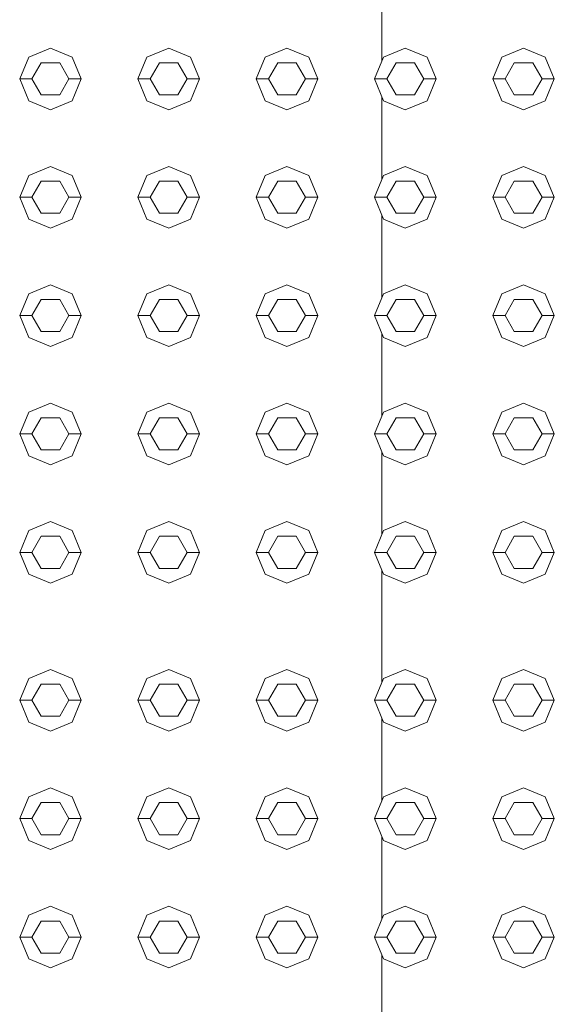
# Model space of a CAD drawing. Header units: millimetres. Extents: x 321 to 585, y -277 to 9.
# Tile 614 of 656: x 393.337 to 393.771, y -134.93 to -134.132. Entities that reach past the tile are written whole.
import ezdxf

# ---------------------------------------------------------------- set-up
doc = ezdxf.new("R2010")
doc.units = ezdxf.units.MM
doc.header["$MEASUREMENT"] = 0
doc.layers.add('IFC-Elemento construtivo genérico-Contorno', color=253, linetype='Continuous', lineweight=5)
doc.layers.add('IFC-Viga-Contorno', color=66, linetype='Continuous', lineweight=5)

msp = doc.modelspace()

# ---------------------------------------------------------------- linework, layer by layer
at = {"layer": 'IFC-Elemento construtivo genérico-Contorno', "lineweight": 5}
for p, q in [((393.34473, -134.16215), (393.36241, -134.15482)), ((393.36241, -134.15482), (393.38009, -134.16215)), ((393.44074, -134.16215), (393.45841, -134.15482)), ((393.45841, -134.15482), (393.47609, -134.16215)), ((393.53674, -134.16215), (393.55441, -134.15482)), ((393.55441, -134.15482), (393.57209, -134.16215)), ((393.63274, -134.16215), (393.65041, -134.15482)), ((393.65041, -134.15482), (393.66809, -134.16215)), ((393.72873, -134.16215), (393.74641, -134.15482)), ((393.74641, -134.15482), (393.76409, -134.16215)), ((393.33741, -134.17982), (393.34473, -134.16215)), ((393.34741, -134.17982), (393.35491, -134.16683)), ((393.35491, -134.16683), (393.36991, -134.16683)), ((393.36991, -134.16683), (393.37741, -134.17982)), ((393.38009, -134.16215), (393.38741, -134.17982)), ((393.43341, -134.17982), (393.44074, -134.16215)), ((393.44341, -134.17982), (393.45091, -134.16683)), ((393.45091, -134.16683), (393.46591, -134.16683)), ((393.46591, -134.16683), (393.47341, -134.17982)), ((393.47609, -134.16215), (393.48341, -134.17982)), ((393.52941, -134.17982), (393.53674, -134.16215)), ((393.53941, -134.17982), (393.54691, -134.16683)), ((393.54691, -134.16683), (393.56191, -134.16683)), ((393.56191, -134.16683), (393.56941, -134.17982)), ((393.57209, -134.16215), (393.57941, -134.17982)), ((393.62541, -134.17982), (393.63274, -134.16215)), ((393.63541, -134.17982), (393.64291, -134.16683)), ((393.64291, -134.16683), (393.65791, -134.16683)), ((393.65791, -134.16683), (393.66541, -134.17982)), ((393.66809, -134.16215), (393.67541, -134.17982)), ((393.72141, -134.17982), (393.72873, -134.16215)), ((393.73141, -134.17982), (393.73891, -134.16683)), ((393.73891, -134.16683), (393.75391, -134.16683)), ((393.75391, -134.16683), (393.76141, -134.17982)), ((393.76409, -134.16215), (393.77141, -134.17982)), ((393.33741, -134.17982), (393.34741, -134.17982)), ((393.33741, -134.17982), (393.34473, -134.19751)), ((393.34741, -134.17982), (393.35491, -134.19282)), ((393.36991, -134.19282), (393.37741, -134.17982)), ((393.37741, -134.17982), (393.38741, -134.17982)), ((393.38009, -134.19751), (393.38741, -134.17982)), ((393.43341, -134.17982), (393.44341, -134.17982)), ((393.43341, -134.17982), (393.44074, -134.19751)), ((393.44341, -134.17982), (393.45091, -134.19282)), ((393.46591, -134.19282), (393.47341, -134.17982)), ((393.47341, -134.17982), (393.48341, -134.17982)), ((393.47609, -134.19751), (393.48341, -134.17982)), ((393.52941, -134.17982), (393.53941, -134.17982)), ((393.52941, -134.17982), (393.53674, -134.19751)), ((393.53941, -134.17982), (393.54691, -134.19282)), ((393.56191, -134.19282), (393.56941, -134.17982)), ((393.56941, -134.17982), (393.57941, -134.17982)), ((393.57209, -134.19751), (393.57941, -134.17982)), ((393.62541, -134.17982), (393.63541, -134.17982)), ((393.62541, -134.17982), (393.63274, -134.19751)), ((393.63541, -134.17982), (393.64291, -134.19282)), ((393.65791, -134.19282), (393.66541, -134.17982)), ((393.66541, -134.17982), (393.67541, -134.17982)), ((393.66809, -134.19751), (393.67541, -134.17982)), ((393.72141, -134.17982), (393.73141, -134.17982)), ((393.72141, -134.17982), (393.72873, -134.19751)), ((393.73141, -134.17982), (393.73891, -134.19282)), ((393.75391, -134.19282), (393.76141, -134.17982)), ((393.76141, -134.17982), (393.77141, -134.17982)), ((393.76409, -134.19751), (393.77141, -134.17982)), ((393.34473, -134.19751), (393.36241, -134.20482)), ((393.35491, -134.19282), (393.36991, -134.19282)), ((393.36241, -134.20482), (393.38009, -134.19751)), ((393.44074, -134.19751), (393.45841, -134.20482)), ((393.45091, -134.19282), (393.46591, -134.19282)), ((393.45841, -134.20482), (393.47609, -134.19751)), ((393.53674, -134.19751), (393.55441, -134.20482)), ((393.54691, -134.19282), (393.56191, -134.19282)), ((393.55441, -134.20482), (393.57209, -134.19751)), ((393.63274, -134.19751), (393.65041, -134.20482)), ((393.64291, -134.19282), (393.65791, -134.19282)), ((393.65041, -134.20482), (393.66809, -134.19751)), ((393.72873, -134.19751), (393.74641, -134.20482)), ((393.73891, -134.19282), (393.75391, -134.19282)), ((393.74641, -134.20482), (393.76409, -134.19751)), ((393.34473, -134.25815), (393.36241, -134.25083)), ((393.36241, -134.25083), (393.38009, -134.25815)), ((393.44074, -134.25815), (393.45841, -134.25083)), ((393.45841, -134.25083), (393.47609, -134.25815)), ((393.53674, -134.25815), (393.55441, -134.25083)), ((393.55441, -134.25083), (393.57209, -134.25815)), ((393.63274, -134.25815), (393.65041, -134.25083)), ((393.65041, -134.25083), (393.66809, -134.25815)), ((393.72873, -134.25815), (393.74641, -134.25083)), ((393.74641, -134.25083), (393.76409, -134.25815)), ((393.33741, -134.27583), (393.34473, -134.25815)), ((393.34741, -134.27583), (393.35491, -134.26284)), ((393.35491, -134.26284), (393.36991, -134.26284)), ((393.36991, -134.26284), (393.37741, -134.27583)), ((393.38009, -134.25815), (393.38741, -134.27583)), ((393.43341, -134.27583), (393.44074, -134.25815)), ((393.44341, -134.27583), (393.45091, -134.26284)), ((393.45091, -134.26284), (393.46591, -134.26284)), ((393.46591, -134.26284), (393.47341, -134.27583)), ((393.47609, -134.25815), (393.48341, -134.27583)), ((393.52941, -134.27583), (393.53674, -134.25815)), ((393.53941, -134.27583), (393.54691, -134.26284)), ((393.54691, -134.26284), (393.56191, -134.26284)), ((393.56191, -134.26284), (393.56941, -134.27583)), ((393.57209, -134.25815), (393.57941, -134.27583)), ((393.62541, -134.27583), (393.63274, -134.25815)), ((393.63541, -134.27583), (393.64291, -134.26284)), ((393.64291, -134.26284), (393.65791, -134.26284)), ((393.65791, -134.26284), (393.66541, -134.27583)), ((393.66809, -134.25815), (393.67541, -134.27583)), ((393.72141, -134.27583), (393.72873, -134.25815)), ((393.73141, -134.27583), (393.73891, -134.26284)), ((393.73891, -134.26284), (393.75391, -134.26284)), ((393.75391, -134.26284), (393.76141, -134.27583)), ((393.76409, -134.25815), (393.77141, -134.27583)), ((393.33741, -134.27583), (393.34741, -134.27583)), ((393.33741, -134.27583), (393.34473, -134.2935)), ((393.34741, -134.27583), (393.35491, -134.28882)), ((393.36991, -134.28882), (393.37741, -134.27583)), ((393.37741, -134.27583), (393.38741, -134.27583)), ((393.38009, -134.2935), (393.38741, -134.27583)), ((393.43341, -134.27583), (393.44341, -134.27583)), ((393.43341, -134.27583), (393.44074, -134.2935)), ((393.44341, -134.27583), (393.45091, -134.28882)), ((393.46591, -134.28882), (393.47341, -134.27583)), ((393.47341, -134.27583), (393.48341, -134.27583)), ((393.47609, -134.2935), (393.48341, -134.27583)), ((393.52941, -134.27583), (393.53941, -134.27583)), ((393.52941, -134.27583), (393.53674, -134.2935)), ((393.53941, -134.27583), (393.54691, -134.28882)), ((393.56191, -134.28882), (393.56941, -134.27583)), ((393.56941, -134.27583), (393.57941, -134.27583)), ((393.57209, -134.2935), (393.57941, -134.27583)), ((393.62541, -134.27583), (393.63541, -134.27583)), ((393.62541, -134.27583), (393.63274, -134.2935)), ((393.63541, -134.27583), (393.64291, -134.28882)), ((393.65791, -134.28882), (393.66541, -134.27583)), ((393.66541, -134.27583), (393.67541, -134.27583)), ((393.66809, -134.2935), (393.67541, -134.27583)), ((393.72141, -134.27583), (393.73141, -134.27583)), ((393.72141, -134.27583), (393.72873, -134.2935)), ((393.73141, -134.27583), (393.73891, -134.28882)), ((393.75391, -134.28882), (393.76141, -134.27583)), ((393.76141, -134.27583), (393.77141, -134.27583)), ((393.76409, -134.2935), (393.77141, -134.27583)), ((393.34473, -134.2935), (393.36241, -134.30083)), ((393.35491, -134.28882), (393.36991, -134.28882)), ((393.36241, -134.30083), (393.38009, -134.2935)), ((393.44074, -134.2935), (393.45841, -134.30083)), ((393.45091, -134.28882), (393.46591, -134.28882)), ((393.45841, -134.30083), (393.47609, -134.2935)), ((393.53674, -134.2935), (393.55441, -134.30083)), ((393.54691, -134.28882), (393.56191, -134.28882)), ((393.55441, -134.30083), (393.57209, -134.2935)), ((393.63274, -134.2935), (393.65041, -134.30083)), ((393.64291, -134.28882), (393.65791, -134.28882)), ((393.65041, -134.30083), (393.66809, -134.2935)), ((393.72873, -134.2935), (393.74641, -134.30083)), ((393.73891, -134.28882), (393.75391, -134.28882)), ((393.74641, -134.30083), (393.76409, -134.2935)), ((393.34473, -134.35415), (393.36241, -134.34682)), ((393.36241, -134.34682), (393.38009, -134.35415)), ((393.44074, -134.35415), (393.45841, -134.34682)), ((393.45841, -134.34682), (393.47609, -134.35415)), ((393.53674, -134.35415), (393.55441, -134.34682)), ((393.55441, -134.34682), (393.57209, -134.35415)), ((393.63274, -134.35415), (393.65041, -134.34682)), ((393.65041, -134.34682), (393.66809, -134.35415)), ((393.72873, -134.35415), (393.74641, -134.34682)), ((393.74641, -134.34682), (393.76409, -134.35415)), ((393.33741, -134.37182), (393.34473, -134.35415)), ((393.34741, -134.37182), (393.35491, -134.35883)), ((393.35491, -134.35883), (393.36991, -134.35883)), ((393.36991, -134.35883), (393.37741, -134.37182)), ((393.38009, -134.35415), (393.38741, -134.37182)), ((393.43341, -134.37182), (393.44074, -134.35415)), ((393.44341, -134.37182), (393.45091, -134.35883)), ((393.45091, -134.35883), (393.46591, -134.35883)), ((393.46591, -134.35883), (393.47341, -134.37182)), ((393.47609, -134.35415), (393.48341, -134.37182)), ((393.52941, -134.37182), (393.53674, -134.35415)), ((393.53941, -134.37182), (393.54691, -134.35883)), ((393.54691, -134.35883), (393.56191, -134.35883)), ((393.56191, -134.35883), (393.56941, -134.37182)), ((393.57209, -134.35415), (393.57941, -134.37182)), ((393.62541, -134.37182), (393.63274, -134.35415)), ((393.63541, -134.37182), (393.64291, -134.35883)), ((393.64291, -134.35883), (393.65791, -134.35883)), ((393.65791, -134.35883), (393.66541, -134.37182)), ((393.66809, -134.35415), (393.67541, -134.37182)), ((393.72141, -134.37182), (393.72873, -134.35415)), ((393.73141, -134.37182), (393.73891, -134.35883)), ((393.73891, -134.35883), (393.75391, -134.35883)), ((393.75391, -134.35883), (393.76141, -134.37182)), ((393.76409, -134.35415), (393.77141, -134.37182)), ((393.33741, -134.37182), (393.34741, -134.37182)), ((393.33741, -134.37182), (393.34473, -134.3895)), ((393.34741, -134.37182), (393.35491, -134.38481)), ((393.36991, -134.38481), (393.37741, -134.37182)), ((393.37741, -134.37182), (393.38741, -134.37182)), ((393.38009, -134.3895), (393.38741, -134.37182)), ((393.43341, -134.37182), (393.44341, -134.37182)), ((393.43341, -134.37182), (393.44074, -134.3895)), ((393.44341, -134.37182), (393.45091, -134.38481)), ((393.46591, -134.38481), (393.47341, -134.37182)), ((393.47341, -134.37182), (393.48341, -134.37182)), ((393.47609, -134.3895), (393.48341, -134.37182)), ((393.52941, -134.37182), (393.53941, -134.37182)), ((393.52941, -134.37182), (393.53674, -134.3895)), ((393.53941, -134.37182), (393.54691, -134.38481)), ((393.56191, -134.38481), (393.56941, -134.37182)), ((393.56941, -134.37182), (393.57941, -134.37182)), ((393.57209, -134.3895), (393.57941, -134.37182)), ((393.62541, -134.37182), (393.63541, -134.37182)), ((393.62541, -134.37182), (393.63274, -134.3895)), ((393.63541, -134.37182), (393.64291, -134.38481)), ((393.65791, -134.38481), (393.66541, -134.37182)), ((393.66541, -134.37182), (393.67541, -134.37182)), ((393.66809, -134.3895), (393.67541, -134.37182)), ((393.72141, -134.37182), (393.73141, -134.37182)), ((393.72141, -134.37182), (393.72873, -134.3895)), ((393.73141, -134.37182), (393.73891, -134.38481)), ((393.75391, -134.38481), (393.76141, -134.37182)), ((393.76141, -134.37182), (393.77141, -134.37182)), ((393.76409, -134.3895), (393.77141, -134.37182)), ((393.34473, -134.3895), (393.36241, -134.39682)), ((393.35491, -134.38481), (393.36991, -134.38481)), ((393.36241, -134.39682), (393.38009, -134.3895)), ((393.44074, -134.3895), (393.45841, -134.39682)), ((393.45091, -134.38481), (393.46591, -134.38481)), ((393.45841, -134.39682), (393.47609, -134.3895)), ((393.53674, -134.3895), (393.55441, -134.39682)), ((393.54691, -134.38481), (393.56191, -134.38481)), ((393.55441, -134.39682), (393.57209, -134.3895)), ((393.63274, -134.3895), (393.65041, -134.39682)), ((393.64291, -134.38481), (393.65791, -134.38481)), ((393.65041, -134.39682), (393.66809, -134.3895)), ((393.72873, -134.3895), (393.74641, -134.39682)), ((393.73891, -134.38481), (393.75391, -134.38481)), ((393.74641, -134.39682), (393.76409, -134.3895)), ((393.34473, -134.45014), (393.36241, -134.44283)), ((393.36241, -134.44283), (393.38009, -134.45014)), ((393.44074, -134.45014), (393.45841, -134.44283)), ((393.45841, -134.44283), (393.47609, -134.45014)), ((393.53674, -134.45014), (393.55441, -134.44283)), ((393.55441, -134.44283), (393.57209, -134.45014)), ((393.63274, -134.45014), (393.65041, -134.44283)), ((393.65041, -134.44283), (393.66809, -134.45014)), ((393.72873, -134.45014), (393.74641, -134.44283)), ((393.74641, -134.44283), (393.76409, -134.45014)), ((393.33741, -134.46783), (393.34473, -134.45014)), ((393.34741, -134.46783), (393.35491, -134.45483)), ((393.35491, -134.45483), (393.36991, -134.45483)), ((393.36991, -134.45483), (393.37741, -134.46783)), ((393.38009, -134.45014), (393.38741, -134.46783)), ((393.43341, -134.46783), (393.44074, -134.45014)), ((393.44341, -134.46783), (393.45091, -134.45483)), ((393.45091, -134.45483), (393.46591, -134.45483)), ((393.46591, -134.45483), (393.47341, -134.46783)), ((393.47609, -134.45014), (393.48341, -134.46783)), ((393.52941, -134.46783), (393.53674, -134.45014)), ((393.53941, -134.46783), (393.54691, -134.45483)), ((393.54691, -134.45483), (393.56191, -134.45483)), ((393.56191, -134.45483), (393.56941, -134.46783)), ((393.57209, -134.45014), (393.57941, -134.46783)), ((393.62541, -134.46783), (393.63274, -134.45014)), ((393.63541, -134.46783), (393.64291, -134.45483)), ((393.64291, -134.45483), (393.65791, -134.45483)), ((393.65791, -134.45483), (393.66541, -134.46783)), ((393.66809, -134.45014), (393.67541, -134.46783)), ((393.72141, -134.46783), (393.72873, -134.45014)), ((393.73141, -134.46783), (393.73891, -134.45483)), ((393.73891, -134.45483), (393.75391, -134.45483)), ((393.75391, -134.45483), (393.76141, -134.46783)), ((393.76409, -134.45014), (393.77141, -134.46783)), ((393.33741, -134.46783), (393.34741, -134.46783)), ((393.33741, -134.46783), (393.34473, -134.4855)), ((393.34741, -134.46783), (393.35491, -134.48082)), ((393.36991, -134.48082), (393.37741, -134.46783)), ((393.37741, -134.46783), (393.38741, -134.46783)), ((393.38009, -134.4855), (393.38741, -134.46783)), ((393.43341, -134.46783), (393.44341, -134.46783)), ((393.43341, -134.46783), (393.44074, -134.4855)), ((393.44341, -134.46783), (393.45091, -134.48082)), ((393.46591, -134.48082), (393.47341, -134.46783)), ((393.47341, -134.46783), (393.48341, -134.46783)), ((393.47609, -134.4855), (393.48341, -134.46783)), ((393.52941, -134.46783), (393.53941, -134.46783)), ((393.52941, -134.46783), (393.53674, -134.4855)), ((393.53941, -134.46783), (393.54691, -134.48082)), ((393.56191, -134.48082), (393.56941, -134.46783)), ((393.56941, -134.46783), (393.57941, -134.46783)), ((393.57209, -134.4855), (393.57941, -134.46783)), ((393.62541, -134.46783), (393.63541, -134.46783)), ((393.62541, -134.46783), (393.63274, -134.4855)), ((393.63541, -134.46783), (393.64291, -134.48082)), ((393.65791, -134.48082), (393.66541, -134.46783)), ((393.66541, -134.46783), (393.67541, -134.46783)), ((393.66809, -134.4855), (393.67541, -134.46783)), ((393.72141, -134.46783), (393.73141, -134.46783)), ((393.72141, -134.46783), (393.72873, -134.4855)), ((393.73141, -134.46783), (393.73891, -134.48082)), ((393.75391, -134.48082), (393.76141, -134.46783)), ((393.76141, -134.46783), (393.77141, -134.46783)), ((393.76409, -134.4855), (393.77141, -134.46783)), ((393.34473, -134.4855), (393.36241, -134.49283)), ((393.35491, -134.48082), (393.36991, -134.48082)), ((393.36241, -134.49283), (393.38009, -134.4855)), ((393.44074, -134.4855), (393.45841, -134.49283)), ((393.45091, -134.48082), (393.46591, -134.48082)), ((393.45841, -134.49283), (393.47609, -134.4855)), ((393.53674, -134.4855), (393.55441, -134.49283)), ((393.54691, -134.48082), (393.56191, -134.48082)), ((393.55441, -134.49283), (393.57209, -134.4855)), ((393.63274, -134.4855), (393.65041, -134.49283)), ((393.64291, -134.48082), (393.65791, -134.48082)), ((393.65041, -134.49283), (393.66809, -134.4855)), ((393.72873, -134.4855), (393.74641, -134.49283)), ((393.73891, -134.48082), (393.75391, -134.48082)), ((393.74641, -134.49283), (393.76409, -134.4855)), ((393.34473, -134.54615), (393.36241, -134.53882)), ((393.36241, -134.53882), (393.38009, -134.54615)), ((393.44074, -134.54615), (393.45841, -134.53882)), ((393.45841, -134.53882), (393.47609, -134.54615)), ((393.53674, -134.54615), (393.55441, -134.53882)), ((393.55441, -134.53882), (393.57209, -134.54615)), ((393.63274, -134.54615), (393.65041, -134.53882)), ((393.65041, -134.53882), (393.66809, -134.54615)), ((393.72873, -134.54615), (393.74641, -134.53882)), ((393.74641, -134.53882), (393.76409, -134.54615)), ((393.33741, -134.56382), (393.34473, -134.54615)), ((393.34741, -134.56382), (393.35491, -134.55084)), ((393.35491, -134.55084), (393.36991, -134.55084)), ((393.36991, -134.55084), (393.37741, -134.56382)), ((393.38009, -134.54615), (393.38741, -134.56382)), ((393.43341, -134.56382), (393.44074, -134.54615)), ((393.44341, -134.56382), (393.45091, -134.55084)), ((393.45091, -134.55084), (393.46591, -134.55084)), ((393.46591, -134.55084), (393.47341, -134.56382)), ((393.47609, -134.54615), (393.48341, -134.56382)), ((393.52941, -134.56382), (393.53674, -134.54615)), ((393.53941, -134.56382), (393.54691, -134.55084)), ((393.54691, -134.55084), (393.56191, -134.55084)), ((393.56191, -134.55084), (393.56941, -134.56382)), ((393.57209, -134.54615), (393.57941, -134.56382)), ((393.62541, -134.56382), (393.63274, -134.54615)), ((393.63541, -134.56382), (393.64291, -134.55084)), ((393.64291, -134.55084), (393.65791, -134.55084)), ((393.65791, -134.55084), (393.66541, -134.56382)), ((393.66809, -134.54615), (393.67541, -134.56382)), ((393.72141, -134.56382), (393.72873, -134.54615)), ((393.73141, -134.56382), (393.73891, -134.55084)), ((393.73891, -134.55084), (393.75391, -134.55084)), ((393.75391, -134.55084), (393.76141, -134.56382)), ((393.76409, -134.54615), (393.77141, -134.56382)), ((393.33741, -134.56382), (393.34741, -134.56382)), ((393.33741, -134.56382), (393.34473, -134.5815)), ((393.34741, -134.56382), (393.35491, -134.57681)), ((393.36991, -134.57681), (393.37741, -134.56382)), ((393.37741, -134.56382), (393.38741, -134.56382)), ((393.38009, -134.5815), (393.38741, -134.56382)), ((393.43341, -134.56382), (393.44341, -134.56382)), ((393.43341, -134.56382), (393.44074, -134.5815)), ((393.44341, -134.56382), (393.45091, -134.57681)), ((393.46591, -134.57681), (393.47341, -134.56382)), ((393.47341, -134.56382), (393.48341, -134.56382)), ((393.47609, -134.5815), (393.48341, -134.56382)), ((393.52941, -134.56382), (393.53941, -134.56382)), ((393.52941, -134.56382), (393.53674, -134.5815)), ((393.53941, -134.56382), (393.54691, -134.57681)), ((393.56191, -134.57681), (393.56941, -134.56382)), ((393.56941, -134.56382), (393.57941, -134.56382)), ((393.57209, -134.5815), (393.57941, -134.56382)), ((393.62541, -134.56382), (393.63541, -134.56382)), ((393.62541, -134.56382), (393.63274, -134.5815)), ((393.63541, -134.56382), (393.64291, -134.57681)), ((393.65791, -134.57681), (393.66541, -134.56382)), ((393.66541, -134.56382), (393.67541, -134.56382)), ((393.66809, -134.5815), (393.67541, -134.56382)), ((393.72141, -134.56382), (393.73141, -134.56382)), ((393.72141, -134.56382), (393.72873, -134.5815)), ((393.73141, -134.56382), (393.73891, -134.57681)), ((393.75391, -134.57681), (393.76141, -134.56382)), ((393.76141, -134.56382), (393.77141, -134.56382)), ((393.76409, -134.5815), (393.77141, -134.56382)), ((393.34473, -134.5815), (393.36241, -134.58882)), ((393.35491, -134.57681), (393.36991, -134.57681)), ((393.36241, -134.58882), (393.38009, -134.5815)), ((393.44074, -134.5815), (393.45841, -134.58882)), ((393.45091, -134.57681), (393.46591, -134.57681)), ((393.45841, -134.58882), (393.47609, -134.5815)), ((393.53674, -134.5815), (393.55441, -134.58882)), ((393.54691, -134.57681), (393.56191, -134.57681)), ((393.55441, -134.58882), (393.57209, -134.5815)), ((393.63274, -134.5815), (393.65041, -134.58882)), ((393.64291, -134.57681), (393.65791, -134.57681)), ((393.65041, -134.58882), (393.66809, -134.5815)), ((393.72873, -134.5815), (393.74641, -134.58882)), ((393.73891, -134.57681), (393.75391, -134.57681)), ((393.74641, -134.58882), (393.76409, -134.5815)), ((393.34473, -134.66615), (393.36241, -134.65882)), ((393.36241, -134.65882), (393.38009, -134.66615)), ((393.44074, -134.66615), (393.45841, -134.65882)), ((393.45841, -134.65882), (393.47609, -134.66615)), ((393.53674, -134.66615), (393.55441, -134.65882)), ((393.55441, -134.65882), (393.57209, -134.66615)), ((393.63274, -134.66615), (393.65041, -134.65882)), ((393.65041, -134.65882), (393.66809, -134.66615)), ((393.72873, -134.66615), (393.74641, -134.65882)), ((393.74641, -134.65882), (393.76409, -134.66615)), ((393.33741, -134.68382), (393.34473, -134.66615)), ((393.38009, -134.66615), (393.38741, -134.68382)), ((393.43341, -134.68382), (393.44074, -134.66615)), ((393.47609, -134.66615), (393.48341, -134.68382)), ((393.52941, -134.68382), (393.53674, -134.66615)), ((393.57209, -134.66615), (393.57941, -134.68382)), ((393.62541, -134.68382), (393.63274, -134.66615)), ((393.66809, -134.66615), (393.67541, -134.68382)), ((393.72141, -134.68382), (393.72873, -134.66615)), ((393.76409, -134.66615), (393.77141, -134.68382)), ((393.34741, -134.68382), (393.35491, -134.67084)), ((393.35491, -134.67084), (393.36991, -134.67084)), ((393.36991, -134.67084), (393.37741, -134.68382)), ((393.44341, -134.68382), (393.45091, -134.67084)), ((393.45091, -134.67084), (393.46591, -134.67084)), ((393.46591, -134.67084), (393.47341, -134.68382)), ((393.53941, -134.68382), (393.54691, -134.67084)), ((393.54691, -134.67084), (393.56191, -134.67084)), ((393.56191, -134.67084), (393.56941, -134.68382)), ((393.63541, -134.68382), (393.64291, -134.67084)), ((393.64291, -134.67084), (393.65791, -134.67084)), ((393.65791, -134.67084), (393.66541, -134.68382)), ((393.73141, -134.68382), (393.73891, -134.67084)), ((393.73891, -134.67084), (393.75391, -134.67084)), ((393.75391, -134.67084), (393.76141, -134.68382)), ((393.33741, -134.68382), (393.34741, -134.68382)), ((393.33741, -134.68382), (393.34473, -134.7015)), ((393.34741, -134.68382), (393.35491, -134.69681)), ((393.36991, -134.69681), (393.37741, -134.68382)), ((393.37741, -134.68382), (393.38741, -134.68382)), ((393.38009, -134.7015), (393.38741, -134.68382)), ((393.43341, -134.68382), (393.44341, -134.68382)), ((393.43341, -134.68382), (393.44074, -134.7015)), ((393.44341, -134.68382), (393.45091, -134.69681)), ((393.46591, -134.69681), (393.47341, -134.68382)), ((393.47341, -134.68382), (393.48341, -134.68382)), ((393.47609, -134.7015), (393.48341, -134.68382)), ((393.52941, -134.68382), (393.53941, -134.68382)), ((393.52941, -134.68382), (393.53674, -134.7015)), ((393.53941, -134.68382), (393.54691, -134.69681)), ((393.56191, -134.69681), (393.56941, -134.68382)), ((393.56941, -134.68382), (393.57941, -134.68382)), ((393.57209, -134.7015), (393.57941, -134.68382)), ((393.62541, -134.68382), (393.63541, -134.68382)), ((393.62541, -134.68382), (393.63274, -134.7015)), ((393.63541, -134.68382), (393.64291, -134.69681)), ((393.65791, -134.69681), (393.66541, -134.68382)), ((393.66541, -134.68382), (393.67541, -134.68382)), ((393.66809, -134.7015), (393.67541, -134.68382)), ((393.72141, -134.68382), (393.73141, -134.68382)), ((393.72141, -134.68382), (393.72873, -134.7015)), ((393.73141, -134.68382), (393.73891, -134.69681)), ((393.75391, -134.69681), (393.76141, -134.68382)), ((393.76141, -134.68382), (393.77141, -134.68382)), ((393.76409, -134.7015), (393.77141, -134.68382)), ((393.34473, -134.7015), (393.36241, -134.70882)), ((393.35491, -134.69681), (393.36991, -134.69681)), ((393.36241, -134.70882), (393.38009, -134.7015)), ((393.44074, -134.7015), (393.45841, -134.70882)), ((393.45091, -134.69681), (393.46591, -134.69681)), ((393.45841, -134.70882), (393.47609, -134.7015)), ((393.53674, -134.7015), (393.55441, -134.70882)), ((393.54691, -134.69681), (393.56191, -134.69681)), ((393.55441, -134.70882), (393.57209, -134.7015)), ((393.63274, -134.7015), (393.65041, -134.70882)), ((393.64291, -134.69681), (393.65791, -134.69681)), ((393.65041, -134.70882), (393.66809, -134.7015)), ((393.72873, -134.7015), (393.74641, -134.70882)), ((393.73891, -134.69681), (393.75391, -134.69681)), ((393.74641, -134.70882), (393.76409, -134.7015)), ((393.34473, -134.76215), (393.36241, -134.75482)), ((393.36241, -134.75482), (393.38009, -134.76215)), ((393.44074, -134.76215), (393.45841, -134.75482)), ((393.45841, -134.75482), (393.47609, -134.76215)), ((393.53674, -134.76215), (393.55441, -134.75482)), ((393.55441, -134.75482), (393.57209, -134.76215)), ((393.63274, -134.76215), (393.65041, -134.75482)), ((393.65041, -134.75482), (393.66809, -134.76215)), ((393.72873, -134.76215), (393.74641, -134.75482)), ((393.74641, -134.75482), (393.76409, -134.76215)), ((393.33741, -134.77982), (393.34473, -134.76215)), ((393.38009, -134.76215), (393.38741, -134.77982)), ((393.43341, -134.77982), (393.44074, -134.76215)), ((393.47609, -134.76215), (393.48341, -134.77982)), ((393.52941, -134.77982), (393.53674, -134.76215)), ((393.57209, -134.76215), (393.57941, -134.77982)), ((393.62541, -134.77982), (393.63274, -134.76215)), ((393.66809, -134.76215), (393.67541, -134.77982)), ((393.72141, -134.77982), (393.72873, -134.76215)), ((393.76409, -134.76215), (393.77141, -134.77982)), ((393.34741, -134.77982), (393.35491, -134.76683)), ((393.35491, -134.76683), (393.36991, -134.76683)), ((393.36991, -134.76683), (393.37741, -134.77982)), ((393.44341, -134.77982), (393.45091, -134.76683)), ((393.45091, -134.76683), (393.46591, -134.76683)), ((393.46591, -134.76683), (393.47341, -134.77982)), ((393.53941, -134.77982), (393.54691, -134.76683)), ((393.54691, -134.76683), (393.56191, -134.76683)), ((393.56191, -134.76683), (393.56941, -134.77982)), ((393.63541, -134.77982), (393.64291, -134.76683)), ((393.64291, -134.76683), (393.65791, -134.76683)), ((393.65791, -134.76683), (393.66541, -134.77982)), ((393.73141, -134.77982), (393.73891, -134.76683)), ((393.73891, -134.76683), (393.75391, -134.76683)), ((393.75391, -134.76683), (393.76141, -134.77982)), ((393.33741, -134.77982), (393.34741, -134.77982)), ((393.33741, -134.77982), (393.34473, -134.79751)), ((393.34741, -134.77982), (393.35491, -134.79282)), ((393.36991, -134.79282), (393.37741, -134.77982)), ((393.37741, -134.77982), (393.38741, -134.77982)), ((393.38009, -134.79751), (393.38741, -134.77982)), ((393.43341, -134.77982), (393.44341, -134.77982)), ((393.43341, -134.77982), (393.44074, -134.79751)), ((393.44341, -134.77982), (393.45091, -134.79282)), ((393.46591, -134.79282), (393.47341, -134.77982)), ((393.47341, -134.77982), (393.48341, -134.77982)), ((393.47609, -134.79751), (393.48341, -134.77982)), ((393.52941, -134.77982), (393.53941, -134.77982)), ((393.52941, -134.77982), (393.53674, -134.79751)), ((393.53941, -134.77982), (393.54691, -134.79282)), ((393.56191, -134.79282), (393.56941, -134.77982)), ((393.56941, -134.77982), (393.57941, -134.77982)), ((393.57209, -134.79751), (393.57941, -134.77982)), ((393.62541, -134.77982), (393.63541, -134.77982)), ((393.62541, -134.77982), (393.63274, -134.79751)), ((393.63541, -134.77982), (393.64291, -134.79282)), ((393.65791, -134.79282), (393.66541, -134.77982)), ((393.66541, -134.77982), (393.67541, -134.77982)), ((393.66809, -134.79751), (393.67541, -134.77982)), ((393.72141, -134.77982), (393.73141, -134.77982)), ((393.72141, -134.77982), (393.72873, -134.79751)), ((393.73141, -134.77982), (393.73891, -134.79282)), ((393.75391, -134.79282), (393.76141, -134.77982)), ((393.76141, -134.77982), (393.77141, -134.77982)), ((393.76409, -134.79751), (393.77141, -134.77982)), ((393.34473, -134.79751), (393.36241, -134.80482)), ((393.35491, -134.79282), (393.36991, -134.79282)), ((393.36241, -134.80482), (393.38009, -134.79751)), ((393.44074, -134.79751), (393.45841, -134.80482)), ((393.45091, -134.79282), (393.46591, -134.79282)), ((393.45841, -134.80482), (393.47609, -134.79751)), ((393.53674, -134.79751), (393.55441, -134.80482)), ((393.54691, -134.79282), (393.56191, -134.79282)), ((393.55441, -134.80482), (393.57209, -134.79751)), ((393.63274, -134.79751), (393.65041, -134.80482)), ((393.64291, -134.79282), (393.65791, -134.79282)), ((393.65041, -134.80482), (393.66809, -134.79751)), ((393.72873, -134.79751), (393.74641, -134.80482)), ((393.73891, -134.79282), (393.75391, -134.79282)), ((393.74641, -134.80482), (393.76409, -134.79751)), ((393.34473, -134.85815), (393.36241, -134.85083)), ((393.36241, -134.85083), (393.38009, -134.85815)), ((393.44074, -134.85815), (393.45841, -134.85083)), ((393.45841, -134.85083), (393.47609, -134.85815)), ((393.53674, -134.85815), (393.55441, -134.85083)), ((393.55441, -134.85083), (393.57209, -134.85815)), ((393.63274, -134.85815), (393.65041, -134.85083)), ((393.65041, -134.85083), (393.66809, -134.85815)), ((393.72873, -134.85815), (393.74641, -134.85083)), ((393.74641, -134.85083), (393.76409, -134.85815)), ((393.33741, -134.87583), (393.34473, -134.85815)), ((393.38009, -134.85815), (393.38741, -134.87583)), ((393.43341, -134.87583), (393.44074, -134.85815)), ((393.47609, -134.85815), (393.48341, -134.87583)), ((393.52941, -134.87583), (393.53674, -134.85815)), ((393.57209, -134.85815), (393.57941, -134.87583)), ((393.62541, -134.87583), (393.63274, -134.85815)), ((393.66809, -134.85815), (393.67541, -134.87583)), ((393.72141, -134.87583), (393.72873, -134.85815)), ((393.76409, -134.85815), (393.77141, -134.87583)), ((393.34741, -134.87583), (393.35491, -134.86284)), ((393.35491, -134.86284), (393.36991, -134.86284)), ((393.36991, -134.86284), (393.37741, -134.87583)), ((393.44341, -134.87583), (393.45091, -134.86284)), ((393.45091, -134.86284), (393.46591, -134.86284)), ((393.46591, -134.86284), (393.47341, -134.87583)), ((393.53941, -134.87583), (393.54691, -134.86284)), ((393.54691, -134.86284), (393.56191, -134.86284)), ((393.56191, -134.86284), (393.56941, -134.87583)), ((393.63541, -134.87583), (393.64291, -134.86284)), ((393.64291, -134.86284), (393.65791, -134.86284)), ((393.65791, -134.86284), (393.66541, -134.87583)), ((393.73141, -134.87583), (393.73891, -134.86284)), ((393.73891, -134.86284), (393.75391, -134.86284)), ((393.75391, -134.86284), (393.76141, -134.87583)), ((393.33741, -134.87583), (393.34741, -134.87583)), ((393.33741, -134.87583), (393.34473, -134.8935)), ((393.34741, -134.87583), (393.35491, -134.88882)), ((393.36991, -134.88882), (393.37741, -134.87583)), ((393.37741, -134.87583), (393.38741, -134.87583)), ((393.38009, -134.8935), (393.38741, -134.87583)), ((393.43341, -134.87583), (393.44341, -134.87583)), ((393.43341, -134.87583), (393.44074, -134.8935)), ((393.44341, -134.87583), (393.45091, -134.88882)), ((393.46591, -134.88882), (393.47341, -134.87583)), ((393.47341, -134.87583), (393.48341, -134.87583)), ((393.47609, -134.8935), (393.48341, -134.87583)), ((393.52941, -134.87583), (393.53941, -134.87583)), ((393.52941, -134.87583), (393.53674, -134.8935)), ((393.53941, -134.87583), (393.54691, -134.88882)), ((393.56191, -134.88882), (393.56941, -134.87583)), ((393.56941, -134.87583), (393.57941, -134.87583)), ((393.57209, -134.8935), (393.57941, -134.87583)), ((393.62541, -134.87583), (393.63541, -134.87583)), ((393.62541, -134.87583), (393.63274, -134.8935)), ((393.63541, -134.87583), (393.64291, -134.88882)), ((393.65791, -134.88882), (393.66541, -134.87583)), ((393.66541, -134.87583), (393.67541, -134.87583)), ((393.66809, -134.8935), (393.67541, -134.87583)), ((393.72141, -134.87583), (393.73141, -134.87583)), ((393.72141, -134.87583), (393.72873, -134.8935)), ((393.73141, -134.87583), (393.73891, -134.88882)), ((393.75391, -134.88882), (393.76141, -134.87583)), ((393.76141, -134.87583), (393.77141, -134.87583)), ((393.76409, -134.8935), (393.77141, -134.87583)), ((393.34473, -134.8935), (393.36241, -134.90083)), ((393.35491, -134.88882), (393.36991, -134.88882)), ((393.36241, -134.90083), (393.38009, -134.8935)), ((393.44074, -134.8935), (393.45841, -134.90083)), ((393.45091, -134.88882), (393.46591, -134.88882)), ((393.45841, -134.90083), (393.47609, -134.8935)), ((393.53674, -134.8935), (393.55441, -134.90083)), ((393.54691, -134.88882), (393.56191, -134.88882)), ((393.55441, -134.90083), (393.57209, -134.8935)), ((393.63274, -134.8935), (393.65041, -134.90083)), ((393.64291, -134.88882), (393.65791, -134.88882)), ((393.65041, -134.90083), (393.66809, -134.8935)), ((393.72873, -134.8935), (393.74641, -134.90083)), ((393.73891, -134.88882), (393.75391, -134.88882)), ((393.74641, -134.90083), (393.76409, -134.8935))]:
    msp.add_line(p, q, dxfattribs=at)
at = {"layer": 'IFC-Viga-Contorno', "color": 7, "lineweight": 5}
for p, q in [((393.63133, -134.16555), (393.63133, -134.09809)), ((393.63133, -134.26156), (393.63133, -134.1941)), ((393.63133, -134.35756), (393.63133, -134.29009)), ((393.63133, -134.45355), (393.63133, -134.38609)), ((393.63133, -134.54956), (393.63133, -134.4821)), ((393.63133, -134.66956), (393.63133, -134.57809)), ((393.63133, -134.76555), (393.63133, -134.69809)), ((393.63133, -134.86156), (393.63133, -134.7941)), ((393.63133, -134.95756), (393.63133, -134.89009))]:
    msp.add_line(p, q, dxfattribs=at)

doc.saveas('drawing.dxf')
